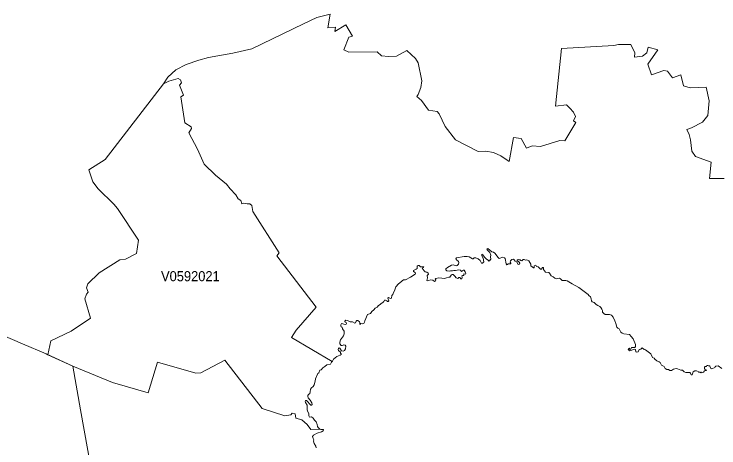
# Model space of a CAD drawing. Extents: x 369010 to 735936, y 6377141 to 6616555.
# Drawn here: x 420666 to 427625, y 6458861 to 6463146 of the extents above; entities that cross this region are included whole.
import ezdxf
from ezdxf.enums import TextEntityAlignment as Align

# ---------------------------------------------------------------- set-up
doc = ezdxf.new("R2010")
doc.units = 0
doc.header["$LTSCALE"] = 40
doc.layers.add('3', color=7, linetype='Continuous', lineweight=13)
doc.layers.add('4', color=7, linetype='Continuous')

msp = doc.modelspace()

# ---------------------------------------------------------------- linework, layer by layer
at = {"layer": '3'}
for points in [[(420549.81, 6459973.59), (420749.57, 6459887.86), (420983.92, 6459789.88), (421000.31, 6459782.1), (421028.11, 6459918.81), (421228.04, 6460013.8), (421420.85, 6460141.57), (421364.91, 6460334.55), (421381.79, 6460381.39), (421398.84, 6460398.44), (421381.79, 6460443.95), (421394.87, 6460481.85), (421504.93, 6460589.59), (421709.49, 6460718.52), (421767.25, 6460726.3), (421875.33, 6460781.08), (421893.53, 6460914.15), (421685.49, 6461226.45), (421650.57, 6461267.5), (421495.5, 6461418.77), (421444.69, 6461490.43), (421402.98, 6461606.45), (421563.85, 6461710.55), (422142.45, 6462458.3), (422185.32, 6462522.68), (422262.11, 6462594.34), (422366.38, 6462647.8), (422488.85, 6462691.66), (422584.02, 6462717.81), (422825.16, 6462760.67), (423013, 6462803.87), (423524.08, 6463050.97), (423655.65, 6463113.53), (423785.24, 6463146.13), (423763.07, 6463009.26), (423840.03, 6463015.72), (423833.41, 6462975.33), (423941.65, 6463040.54), (424006.69, 6462929.65), (423970.28, 6462917.9), (423922.94, 6462793.94), (423969.78, 6462770.44), (424251.3, 6462773.09), (424294.33, 6462733.7), (424362.19, 6462727.24), (424442.96, 6462731.21), (424543.25, 6462787.16), (424630.64, 6462705.89), (424656.62, 6462665.51), (424690.55, 6462485.61), (424682.77, 6462420.4), (424656.29, 6462352.38), (424642.06, 6462331.52), (424687.57, 6462291.14), (424757.91, 6462198.46), (424842.65, 6462182.9), (424863.5, 6462160.72), (424921.26, 6462036.93), (425022.88, 6461903.86), (425249.62, 6461789.17), (425322.78, 6461792.97), (425398.25, 6461778.74), (425472.56, 6461744.81), (425554.65, 6461691.35), (425597.68, 6461928.69), (425674.47, 6461917.43), (425725.28, 6461820.94), (425782.55, 6461844.44), (425864.64, 6461837.82), (426054.47, 6461896.41), (426105.28, 6461895.09), (426213.52, 6462074.99), (426190.02, 6462093.36), (426210.87, 6462133.75), (426190.02, 6462176.78), (426153.61, 6462216.99), (426119.68, 6462249.6), (426010.28, 6462237.85), (426072.18, 6462807.02), (426586.56, 6462834.82), (426634.73, 6462844.59), (426754.39, 6462847.23), (426795.93, 6462763.98), (426793.44, 6462721.12), (426870.07, 6462730.22), (426914.26, 6462763.98), (426926.01, 6462819.92), (427021.51, 6462792.12), (426922.7, 6462652.93), (426959.11, 6462547.67), (427082.58, 6462590.54)], [(427168.31, 6462516.39), (427118.99, 6462582.76), (427082.58, 6462590.54), (426959.11, 6462547.67), (426922.7, 6462652.93), (427021.51, 6462792.12), (426926.01, 6462819.92), (426914.26, 6462763.98), (426870.07, 6462730.22), (426793.44, 6462721.12), (426795.93, 6462763.98), (426754.39, 6462847.23), (426634.73, 6462844.59), (426586.56, 6462834.82), (426072.18, 6462807.02), (426010.28, 6462237.85), (426119.68, 6462249.6), (426153.61, 6462216.99), (426190.02, 6462176.78), (426210.87, 6462133.75), (426190.02, 6462093.36), (426213.52, 6462074.99), (426105.28, 6461895.09), (426054.47, 6461896.41), (425864.64, 6461837.82), (425782.55, 6461844.44), (425725.28, 6461820.94), (425674.47, 6461917.43), (425597.68, 6461928.69), (425554.65, 6461691.35), (425472.56, 6461744.81), (425398.25, 6461778.74), (425322.78, 6461792.97), (425249.62, 6461789.17), (425022.88, 6461903.86), (424921.26, 6462036.93), (424863.5, 6462160.72), (424842.65, 6462182.9), (424757.91, 6462198.46), (424687.57, 6462291.14), (424642.06, 6462331.52), (424656.29, 6462352.38), (424682.77, 6462420.4), (424690.55, 6462485.61), (424656.62, 6462665.51), (424630.64, 6462705.89), (424543.25, 6462787.16), (424442.96, 6462731.21), (424362.19, 6462727.24), (424294.33, 6462733.7), (424251.3, 6462773.09), (423969.78, 6462770.44), (423922.94, 6462793.94), (423970.28, 6462917.9), (424006.69, 6462929.65), (423941.65, 6463040.54), (423833.41, 6462975.33), (423840.03, 6463015.72), (423763.07, 6463009.26), (423785.24, 6463146.13), (423655.65, 6463113.53), (423524.08, 6463050.97), (423013, 6462803.87), (422825.16, 6462760.67), (422584.02, 6462717.81), (422488.85, 6462691.66), (422366.38, 6462647.8), (422262.11, 6462594.34), (422185.32, 6462522.68), (422142.45, 6462458.3), (422193.26, 6462483.12), (422285.78, 6462509.27), (422310.44, 6462497.52), (422318.38, 6462466.24), (422300.01, 6462444.07), (422339.9, 6462345.59), (422312.59, 6462330.03), (422352.97, 6462070.52), (422412.88, 6462031.46), (422416.86, 6462017.07), (422391.04, 6461973.54), (422478.42, 6461810.52), (422543.63, 6461663.22), (422654.69, 6461553.98), (422761.6, 6461467.92), (422799.34, 6461420.92), (422854.12, 6461361.01), (422877.62, 6461321.78), (422904.93, 6461304.9), (422915.36, 6461273.62), (422928.43, 6461277.59), (422968.81, 6461270.97), (422992.15, 6461272.3), (423013, 6461254.09), (423022.27, 6461196.66), (423282.94, 6460786.87), (423259.44, 6460756.92), (423647.54, 6460252.3), (423449.6, 6460025.56), (423403.59, 6459952.57)], [(427082.58, 6462590.54), (427118.99, 6462582.76), (427168.31, 6462516.39), (427248.91, 6462546.35), (427274.9, 6462438.44), (427341.26, 6462416.76), (427499.82, 6462425.86), (427528.45, 6462288), (427515.37, 6462145), (427462.58, 6462078.8), (427355.99, 6462024.18), (427307.83, 6462004.65), (427331.33, 6461957.81), (427345.57, 6461904.52), (427358.64, 6461791.32), (427395.05, 6461738.03), (427550.13, 6461685.06), (427531.92, 6461521.22), (427678.89, 6461523.86)], [(427678.89, 6461523.86), (427531.92, 6461521.22), (427550.13, 6461685.06), (427395.05, 6461738.03), (427358.64, 6461791.32), (427345.57, 6461904.52), (427331.33, 6461957.81), (427307.83, 6462004.65), (427355.99, 6462024.18), (427462.58, 6462078.8), (427515.37, 6462145), (427528.45, 6462288), (427499.82, 6462425.86), (427341.26, 6462416.76), (427274.9, 6462438.44), (427248.91, 6462546.35), (427168.31, 6462516.39)], [(422142.45, 6462458.3), (421563.85, 6461710.55), (421402.98, 6461606.45), (421444.69, 6461490.43), (421495.5, 6461418.77), (421650.57, 6461267.5), (421685.49, 6461226.45), (421893.53, 6460914.15), (421875.33, 6460781.08), (421767.25, 6460726.3), (421709.49, 6460718.52), (421504.93, 6460589.59), (421394.87, 6460481.85), (421381.79, 6460443.95), (421398.84, 6460398.44), (421381.79, 6460381.39), (421364.91, 6460334.55), (421420.85, 6460141.57), (421228.04, 6460013.8), (421028.11, 6459918.81), (421000.31, 6459782.1), (421244.92, 6459667.24), (421638.99, 6459506.53), (421989.03, 6459406.07), (422082.87, 6459707.29), (422461.38, 6459600.21), (422509.54, 6459602.86), (422746.71, 6459729.3), (423114.95, 6459251.49), (423339.05, 6459178.34), (423398.3, 6459187.77), (423412.53, 6459205.98), (423440, 6459199.52), (423449.11, 6459156.49), (423506.37, 6459138.29), (423559.83, 6459091.29), (423597.56, 6459044.28), (423688.42, 6459045.77), (423683.13, 6459048.75), (423669.23, 6459061.33), (423661.78, 6459073.08), (423658.3, 6459093.93), (423647.71, 6459119.75), (423631.16, 6459134.81), (423619.41, 6459156.66), (423603.36, 6459169.24), (423582.83, 6459165.76), (423575.55, 6459177.51), (423575.88, 6459201.84), (423561.98, 6459224.02), (423559.33, 6459241.07), (423561.32, 6459261.59), (423560.82, 6459281.95), (423543.44, 6459310.74), (423541.29, 6459321.5), (423544.44, 6459328.45), (423552.71, 6459328.45), (423596.07, 6459284.1), (423603.52, 6459283.77), (423607.82, 6459289.72), (423605.67, 6459305.94), (423590.94, 6459333.25), (423570.42, 6459355.1), (423566.28, 6459368.17), (423567.61, 6459378.93), (423573.73, 6459389.03), (423585.48, 6459400.28), (423590.78, 6459416.83), (423594.25, 6459441.66), (423602.03, 6459454.73), (423619.41, 6459468.63), (423628.18, 6459485.52), (423637.61, 6459520.77), (423640.76, 6459542.61), (423666.41, 6459595.74), (423673.86, 6459603.02), (423683.29, 6459628.68), (423699.02, 6459632.15), (423716.06, 6459653.5), (423735.1, 6459663.93), (423752.47, 6459681.47), (423789.55, 6459687.93), (423799.48, 6459707.95), (423805.93, 6459713.25), (423403.59, 6459952.57), (423449.6, 6460025.56), (423647.54, 6460252.3), (423259.44, 6460756.92), (423282.94, 6460786.87), (423022.27, 6461196.66), (423013, 6461254.09), (422992.15, 6461272.3), (422968.81, 6461270.97), (422928.43, 6461277.59), (422915.36, 6461273.62), (422904.93, 6461304.9), (422877.62, 6461321.78), (422854.12, 6461361.01), (422799.34, 6461420.92), (422761.6, 6461467.92)], [(422761.6, 6461467.92), (422654.69, 6461553.98), (422543.63, 6461663.22), (422478.42, 6461810.52), (422391.04, 6461973.54), (422416.86, 6462017.07), (422412.88, 6462031.46), (422352.97, 6462070.52), (422312.59, 6462330.03), (422339.9, 6462345.59), (422300.01, 6462444.07), (422318.38, 6462466.24), (422310.44, 6462497.52), (422285.78, 6462509.27), (422193.26, 6462483.12), (422142.45, 6462458.3)], [(421431.61, 6458634.66), (421322.71, 6459238.91), (421244.92, 6459667.24), (420983.92, 6459789.88), (420749.57, 6459887.86), (420549.81, 6459973.59), (420505.78, 6460389.33), (420251.4, 6460604.16), (420103.11, 6460718.36), (419652.44, 6461123.01), (419240.84, 6461168.03), (419153.95, 6461182.92), (418857.2, 6461214.7), (418638.57, 6460499.89), (418260.56, 6460461), (417819.16, 6460419.29), (417716.54, 6460521.07), (417677.15, 6460523.72), (417767.02, 6461538.59), (417970.1, 6462069.2), (417585.63, 6462352.87), (417533.99, 6462346.25), (417517.28, 6462205.57), (417505.36, 6462129.94)], [(425369.12, 6460748.81), (425373.59, 6460766.52), (425364.81, 6460791.01), (425335.69, 6460817.99), (425334.86, 6460824.44), (425344.79, 6460829.74), (425384.01, 6460798.79), (425399.57, 6460796.14), (425414.47, 6460785.72), (425444.42, 6460740.86), (425456.17, 6460730.93), (425490.27, 6460746.16), (425508.64, 6460740.04), (425516.42, 6460731.76), (425523.37, 6460680.45), (425532.14, 6460670.86), (425538.59, 6460672.68), (425545.21, 6460678.63), (425571.2, 6460679.13), (425570.87, 6460687.41), (425564.74, 6460697.34), (425566.4, 6460708.76), (425581.62, 6460723.49), (425595.69, 6460725.31), (425603.47, 6460720.51), (425613.73, 6460707.43), (425630.61, 6460700.48), (425638.89, 6460674.83), (425646.34, 6460672.68), (425655.44, 6460676.15), (425658.09, 6460684.43), (425651.96, 6460697.01), (425634.09, 6460712.23), (425632.77, 6460720.01), (425642.03, 6460723.49), (425649.81, 6460718.36), (425663.22, 6460718.69), (425668.51, 6460711.4), (425679.77, 6460710.08), (425693.67, 6460721.83), (425702.94, 6460722.16), (425715.52, 6460716.53), (425730.25, 6460720.01), (425747.46, 6460710.41), (425768.81, 6460676.15), (425768.31, 6460661.26), (425793.14, 6460639.58), (425800.09, 6460639.91), (425802.74, 6460647.35), (425802.24, 6460659.1), (425817.96, 6460665.56), (425824.92, 6460651.66), (425841.8, 6460650.33), (425863.97, 6460628.16), (425873.9, 6460626.83), (425883.34, 6460643.05), (425892.11, 6460642.06), (425893.93, 6460636.1), (425892.11, 6460622.2), (425912.96, 6460598.7), (425944.57, 6460593.4), (425953.68, 6460585.62), (425968.08, 6460561.29), (425989.43, 6460549.87), (426004.16, 6460537.29), (426018.55, 6460532.49), (426050.33, 6460538.95), (426062.08, 6460531.17), (426076.81, 6460513.79), (426113.72, 6460515.12), (426128.12, 6460510.81), (426175.12, 6460481.52), (426241.16, 6460447.26), (426333.01, 6460376.26), (426339.96, 6460366.33), (426356.51, 6460354.08), (426362.97, 6460332.4), (426366.11, 6460314.03), (426373.06, 6460305.42), (426393.09, 6460297.98), (426412.29, 6460279.27), (426428.34, 6460267.52), (426450.02, 6460259.25), (426460.95, 6460249.65), (426468.39, 6460230.95), (426477.5, 6460218.7), (426477.5, 6460203.14), (426487.92, 6460190.07), (426503.98, 6460177.82), (426545.69, 6460179.31), (426566.37, 6460170.87), (426580.44, 6460152), (426599.31, 6460116.25), (426606.43, 6460091.26), (426618.18, 6460054.19), (426627.94, 6460043.26), (426641.68, 6460035.82), (426658.56, 6460005.69), (426670.81, 6459995.76), (426686.36, 6459988.81)], [(424646.2, 6460656.46), (424655.3, 6460663.9), (424666.55, 6460662.58), (424677.97, 6460650.33), (424690.88, 6460649.51), (424697.01, 6460650.83), (424710.58, 6460648.68), (424707.43, 6460642.55), (424696.18, 6460636.1), (424714.38, 6460609.12), (424725.8, 6460600.85), (424740.53, 6460596.05), (424755.92, 6460586.45), (424756.92, 6460578.17), (424744.67, 6460563.44), (424746.82, 6460541.6), (424742.02, 6460516.44), (424748.64, 6460510.81), (424760.72, 6460516.44), (424777.77, 6460519.92), (424799.12, 6460517.27), (424817.33, 6460505.52), (424828.58, 6460511.97), (424829.91, 6460521.24), (424822.95, 6460528.52), (424830.24, 6460535.47), (424859.7, 6460541.27), (424889.32, 6460536.8), (424916.3, 6460532.99), (424934.5, 6460542.42), (424959.83, 6460548.55), (424967.6, 6460548.55), (424976.38, 6460558.64), (424981.18, 6460568.57), (424990.61, 6460574.2), (425001.53, 6460572.55), (425018.91, 6460558.15), (425032.48, 6460540.27), (425047.21, 6460535.97), (425058.14, 6460543.42), (425067.73, 6460544.24), (425077.66, 6460532), (425086.77, 6460531.67), (425090.24, 6460548.55), (425086.44, 6460559.47), (425092.06, 6460564.27), (425105.14, 6460565.1), (425106.46, 6460579.5), (425122.52, 6460577.68), (425125.99, 6460583.47), (425121.19, 6460600.02), (425110.27, 6460616.9), (425102.99, 6460616.4), (425085.11, 6460604.32), (425073.36, 6460616.4), (425058.14, 6460619.88), (425024.87, 6460613.92), (425007.49, 6460613.43), (424994.75, 6460610.45), (424974.89, 6460609.12), (424961.32, 6460605.98), (424940.46, 6460609.45), (424929.21, 6460619.55), (424928.71, 6460629.98), (424944.77, 6460643.88), (424983.99, 6460667.88), (425001.37, 6460669.53), (425032.32, 6460659.6), (425041.75, 6460664.4), (425053.17, 6460677.31), (425057.97, 6460692.7), (425053.5, 6460703.13), (425029.67, 6460721.33), (425026.19, 6460729.61), (425033.97, 6460738.38), (425110.77, 6460752.28), (425139.07, 6460752.28), (425159.92, 6460750.13), (425193.02, 6460729.11), (425199.14, 6460729.61), (425208.58, 6460740.04), (425225.63, 6460738.71), (425249.29, 6460729.11), (425266.67, 6460713.89), (425279.75, 6460687.41), (425291.16, 6460686.58), (425303.25, 6460699.98), (425298.12, 6460736.56), (425285.87, 6460759.57), (425285.87, 6460773.63), (425294.14, 6460768.83), (425310.69, 6460746.16), (425321.95, 6460736.06), (425330.72, 6460723.98), (425346.28, 6460714.38), (425353.23, 6460706.11), (425359.68, 6460715.71), (425368.29, 6460715.71), (425372.59, 6460724.31), (425369.12, 6460748.81)], [(423403.59, 6459952.57), (423805.93, 6459713.25), (423811.23, 6459717.55), (423820.83, 6459739.23), (423853.1, 6459764.06), (423886.04, 6459776.64), (423896.13, 6459784.91), (423896.96, 6459791.86), (423890.5, 6459796.66), (423887.36, 6459805.93), (423869.98, 6459823.64), (423866.51, 6459833.24), (423868.66, 6459842.34), (423876.11, 6459849.79), (423882.56, 6459847.97), (423897.79, 6459820.16), (423914.34, 6459816.36), (423926.92, 6459823.31), (423937.01, 6459840.69), (423942.64, 6459866.34), (423935.19, 6459875.44), (423923.44, 6459878.92), (423914.83, 6459876.77), (423906.56, 6459871.97), (423896.46, 6459873.79), (423882.56, 6459888.02), (423880.91, 6459904.57), (423890.5, 6459929.89), (423919.14, 6459967.3), (423925.26, 6459987.32), (423923.94, 6460013.47), (423909.54, 6460035.98), (423906.06, 6460053.03), (423896.13, 6460058.16), (423890.84, 6460066.1), (423890.84, 6460077.85), (423897.79, 6460089.61), (423934.86, 6460080.34), (423944.79, 6460082.99), (423949.59, 6460089.94), (423946.11, 6460099.54), (423932.71, 6460107.31), (423930.39, 6460114.43), (423942.14, 6460123.53), (423957.04, 6460120.89), (423983.52, 6460106.16), (424006.69, 6460107.81), (424030.36, 6460094.74), (424038.13, 6460097.38), (424042.93, 6460111.78), (424050.38, 6460120.39), (424059.48, 6460121.38), (424075.54, 6460106.49), (424079.84, 6460096.89), (424079.01, 6460080.83), (424090.76, 6460090.43), (424107.81, 6460086.46), (424118.24, 6460091.26), (424126.68, 6460104.34), (424129.66, 6460117.41), (424154.48, 6460179.97), (424184.11, 6460189.24), (424197.18, 6460210.09), (424219.36, 6460226.64), (424230.62, 6460241.04), (424251.3, 6460251.8), (424263.55, 6460266.69), (424280.43, 6460277.45), (424289.2, 6460288.38), (424306.58, 6460297.15), (424316.18, 6460307.57), (424323.13, 6460319.33), (424334.39, 6460321.97), (424346.63, 6460315.02), (424351.43, 6460308.4), (424361.03, 6460308.4), (424365.67, 6460314.53), (424357.39, 6460340.68), (424362.69, 6460346.3), (424382.71, 6460338.03), (424393.64, 6460339.68), (424397.28, 6460365.34), (424407.21, 6460378.08), (424407.7, 6460387.18), (424425.08, 6460422.43), (424436.01, 6460452.06), (424461.16, 6460481.52), (424491.45, 6460505.02), (424496.75, 6460512.96), (424510.15, 6460521.57), (424529.35, 6460520.74), (424580.16, 6460546.89), (424626.17, 6460578.67), (424630.47, 6460587.28), (424626.17, 6460594.23), (424609.95, 6460604.32), (424610.94, 6460614.25), (424637.42, 6460625.18), (424646.2, 6460634.28), (424646.2, 6460656.46)], [(426686.36, 6459988.81), (426741.31, 6459981.7), (426760.67, 6459962.83), (426777.56, 6459939.33), (426802.05, 6459882.06), (426803.04, 6459864.52), (426794.44, 6459851.94), (426763.49, 6459853.27), (426755.54, 6459835.39), (426749.75, 6459833.07), (426744.62, 6459837.71), (426738.5, 6459846.65), (426732.04, 6459844.83), (426728.73, 6459838.2), (426735.19, 6459825.13), (426745.12, 6459820.33), (426792.62, 6459835.39), (426802.05, 6459832.08), (426806.68, 6459811.89), (426815.29, 6459808.08), (426827.04, 6459811.89), (426839.62, 6459834.07), (426853.85, 6459836.88), (426868.42, 6459849.13), (426886.29, 6459833.57), (426899.86, 6459829.27), (426951.67, 6459789.38), (426969.87, 6459754.96), (426984.93, 6459747.51), (426993.54, 6459737.58), (427012.24, 6459722.02), (427036.24, 6459712.09), (427045.18, 6459704.64), (427058.91, 6459678.82), (427083.74, 6459664.59), (427095.49, 6459645.39), (427112.04, 6459636.95), (427127.1, 6459634.47), (427140.18, 6459625.53), (427157.22, 6459624.7), (427177.08, 6459639.77), (427202.07, 6459644.4), (427216.14, 6459643.57), (427250.57, 6459630.33), (427265.63, 6459629.84), (427283.5, 6459611.96), (427297.57, 6459606.33), (427310.64, 6459605.34), (427322.89, 6459607.66), (427338.95, 6459605.84), (427346.06, 6459598.39), (427353.01, 6459581.84), (427362.45, 6459583.33), (427371.88, 6459613.78), (427388.76, 6459622.39), (427405.31, 6459622.72), (427419.38, 6459616.76), (427425.5, 6459609.64), (427439.57, 6459610.14), (427447.19, 6459602.53), (427452.32, 6459609.64), (427461.75, 6459605.84), (427472.01, 6459609.15), (427481.94, 6459622.72), (427488.89, 6459627.52), (427497, 6459625.2), (427502.13, 6459627.52), (427499.82, 6459633.64), (427486.08, 6459639.27), (427481.94, 6459643.9), (427483.27, 6459658.96), (427489.89, 6459664.26), (427501.64, 6459666.58), (427505.44, 6459674.52), (427515.37, 6459676.01), (427522.82, 6459670.71), (427532.75, 6459672.7), (427537.39, 6459669.39), (427545, 6459644.4), (427554.76, 6459643.08), (427584.88, 6459654.33), (427587.7, 6459661.78), (427596.64, 6459667.9), (427617.82, 6459673.2), (427655.06, 6459647.21)], [(423647.21, 6458861.23), (423646.88, 6458878.61), (423629.01, 6458906.09), (423623.71, 6458926.44), (423624.71, 6458941.67), (423618.08, 6458954.25), (423613.95, 6458973.45), (423623.55, 6458986.52), (423656.98, 6459008.2), (423701.33, 6459020.45), (423717.06, 6459030.88), (423721.36, 6459040.48), (423717.55, 6459044.45), (423693.22, 6459043.12), (423688.42, 6459045.77), (423688.42, 6459045.77), (423597.56, 6459044.28), (423559.83, 6459091.29), (423506.37, 6459138.29), (423449.11, 6459156.49), (423440, 6459199.52), (423412.53, 6459205.98), (423398.3, 6459187.77), (423339.05, 6459178.34), (423114.95, 6459251.49), (422746.71, 6459729.3), (422509.54, 6459602.86), (422461.38, 6459600.21), (422082.87, 6459707.29), (421989.03, 6459406.07), (421638.99, 6459506.53), (421244.92, 6459667.24)], [(421244.92, 6459667.24), (421322.71, 6459238.91), (421431.61, 6458634.66)]]:
    msp.add_lwpolyline(points, dxfattribs=at)

# ---------------------------------------------------------------- texts
at = {"layer": '4', "width": 0.95}
msp.add_text('V0592021', height=100, dxfattribs=at).set_placement((422406.46, 6460507.4), align=Align.CENTER)

doc.saveas('drawing.dxf')
